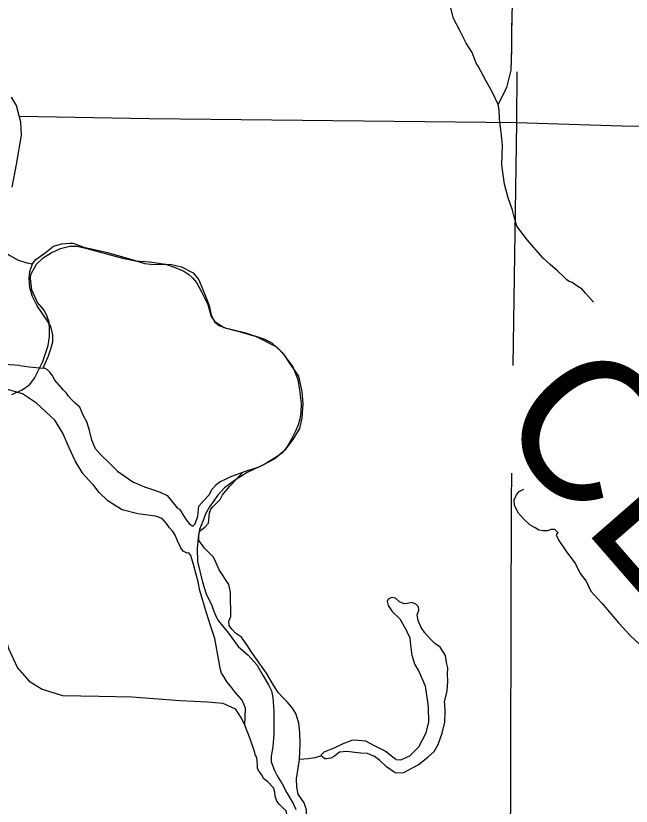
# Model space of a CAD drawing. Extents: x 8749 to 11879, y 13275 to 15339.
# Drawn here: x 10033.6 to 10121.1, y 14094.8 to 14207.1 of the extents above; entities that cross this region are included whole.
import ezdxf

# ---------------------------------------------------------------- set-up
doc = ezdxf.new("R2010")
doc.units = 0
for name, color, linetype in [('Level 2', 7, 'Continuous'), ('Level 35', 7, 'Continuous'), ('Level 43', 7, 'Continuous'), ('Level 5', 7, 'Continuous'), ('Level 9', 7, 'Continuous'), ('R_Draft', 7, 'Continuous')]:
    doc.layers.add(name, color=color, linetype=linetype)

msp = doc.modelspace()

# ---------------------------------------------------------------- linework, layer by layer
at = {"layer": 'Level 2'}
for points in [[(10033.08, 14153.32), (10034.53, 14153.98), (10035.64, 14154.74), (10036.27, 14155.6), (10037.45, 14158.01), (10038.24, 14160.26), (10038.41, 14161.5), (10038.41, 14162.6), (10038.39, 14163.59), (10038.11, 14164.4), (10037.66, 14165.26), (10036.72, 14166.35), (10035.92, 14168.16), (10035.71, 14169.77), (10035.75, 14170.35), (10036.55, 14171.81), (10037.53, 14172.71), (10038.67, 14173.44), (10040, 14174.02), (10041.29, 14174.36), (10042.34, 14174.36), (10043.74, 14174.06), (10045.99, 14173.44), (10048.81, 14172.69), (10050.63, 14172.28), (10052.65, 14172.13), (10054.9, 14171.83), (10056.3, 14171.36), (10057.5, 14170.82), (10058.23, 14170.37), (10058.77, 14169.87), (10059.31, 14169.23), (10059.99, 14167.96), (10060.94, 14166.08), (10061.41, 14164.4), (10061.9, 14163.71), (10063.21, 14162.81), (10064.57, 14162.49), (10066.13, 14162.1), (10068.88, 14161.22), (10070.04, 14160.65), (10071.46, 14159.29), (10073, 14157.21), (10073.73, 14155.43), (10073.99, 14153.92)], [(10033.08, 14153.32), (10034.53, 14153.98), (10035.64, 14154.74), (10036.27, 14155.6), (10037.45, 14158.01), (10038.24, 14160.26), (10038.41, 14161.5), (10038.41, 14162.6), (10038.39, 14163.59), (10038.11, 14164.4), (10037.66, 14165.26), (10036.72, 14166.35), (10035.92, 14168.16), (10035.71, 14169.77), (10035.75, 14170.35), (10036.55, 14171.81), (10037.53, 14172.71), (10038.67, 14173.44), (10040, 14174.02), (10041.29, 14174.36), (10042.34, 14174.36), (10043.74, 14174.06), (10045.99, 14173.44), (10048.81, 14172.69), (10050.63, 14172.28), (10052.65, 14172.13), (10054.9, 14171.83), (10056.3, 14171.36), (10057.5, 14170.82), (10058.23, 14170.37), (10058.77, 14169.87), (10059.31, 14169.23), (10059.99, 14167.96), (10060.94, 14166.08), (10061.41, 14164.4), (10061.9, 14163.71), (10063.21, 14162.81), (10064.57, 14162.49), (10066.13, 14162.1), (10068.88, 14161.22), (10070.04, 14160.65), (10071.46, 14159.29), (10073, 14157.21), (10073.73, 14155.43), (10073.99, 14153.92)], [(10073.99, 14153.92), (10074.21, 14152.04), (10074.14, 14150.77), (10074.01, 14149.78), (10073.78, 14148.97), (10073.43, 14148.17), (10072.92, 14147.12), (10072.45, 14146.29), (10072.02, 14145.64), (10071.46, 14144.98), (10070.79, 14144.5), (10069.05, 14143.39), (10066.54, 14142.21), (10064.72, 14141.09), (10063.3, 14140.02), (10062.31, 14138.97), (10061.77, 14138.19), (10061.17, 14137.36), (10060.62, 14136.33), (10060.29, 14135.38), (10059.76, 14134.14), (10059.56, 14132.91), (10059.41, 14131.43), (10059.48, 14129.59), (10060.19, 14126.62), (10060.7, 14124.97), (10061.5, 14123.32), (10061.77, 14122.52), (10062.1, 14121.71), (10062.42, 14121.17), (10063.88, 14119.37), (10065.25, 14117.5), (10066.65, 14116.24), (10067.89, 14114.9), (10068.8, 14113.34), (10069.57, 14112.03), (10069.98, 14111.19), (10070.17, 14110.25), (10070.34, 14108.25), (10070.32, 14105.05), (10070.17, 14103.23), (10069.94, 14101.92), (10069.96, 14101.12), (10070.43, 14099.86), (10070.81, 14099.12), (10071.52, 14097.97), (10072.18, 14096.7), (10073.09, 14095.18), (10073.46, 14094.35)], [(10073.99, 14153.92), (10074.21, 14152.04), (10074.14, 14150.77), (10074.01, 14149.78), (10073.78, 14148.97), (10073.43, 14148.17), (10072.92, 14147.12), (10072.45, 14146.29), (10072.02, 14145.64), (10071.46, 14144.98), (10070.79, 14144.5), (10069.05, 14143.39), (10066.54, 14142.21), (10064.72, 14141.09), (10063.3, 14140.02), (10062.31, 14138.97), (10061.77, 14138.19), (10061.17, 14137.36), (10060.62, 14136.33), (10060.29, 14135.38), (10059.76, 14134.14), (10059.56, 14132.91), (10059.41, 14131.43), (10059.48, 14129.59), (10060.19, 14126.62), (10060.7, 14124.97), (10061.5, 14123.32), (10061.77, 14122.52), (10062.1, 14121.71), (10062.42, 14121.17), (10063.88, 14119.37), (10065.25, 14117.5), (10066.65, 14116.24), (10067.89, 14114.9), (10068.8, 14113.34), (10069.57, 14112.03), (10069.98, 14111.19), (10070.17, 14110.25), (10070.34, 14108.25), (10070.32, 14105.05), (10070.17, 14103.23), (10069.94, 14101.92), (10069.96, 14101.12), (10070.43, 14099.86), (10070.81, 14099.12), (10071.52, 14097.97), (10072.18, 14096.7), (10073.09, 14095.18), (10073.46, 14094.35)]]:
    msp.add_lwpolyline(points, dxfattribs=at)
at = {"layer": 'Level 35'}
for points in [[(10097.66, 14203.24), (10096.77, 14205), (10095.88, 14206.72), (10095.4, 14208.58), (10095.1, 14210.46), (10094.97, 14213.2)], [(10099.11, 14200.39), (10098.52, 14201.87), (10097.66, 14203.24)], [(10102.2, 14194.49), (10101.42, 14196.22), (10100.45, 14197.9), (10099.39, 14199.93), (10099.11, 14200.39)], [(10033.1, 14182.77), (10033.73, 14185.99), (10034.42, 14190.13), (10034.36, 14192), (10033.73, 14194.34), (10033.02, 14195.53)], [(10102.43, 14192.46), (10102.36, 14193.76), (10102.2, 14194.49)], [(10104.25, 14179.5), (10103.62, 14181.26), (10103.14, 14183.19), (10102.76, 14185.91), (10102.83, 14188.7), (10102.66, 14190.58), (10102.45, 14191.98), (10102.43, 14192.46)], [(10111.61, 14169.99), (10110.65, 14170.89), (10109.61, 14171.78), (10108.62, 14172.67), (10107.27, 14174.19), (10106.39, 14175.21), (10105.78, 14176.05), (10104.89, 14177.22), (10104.43, 14178.74), (10104.25, 14179.5)], [(10030.18, 14174.83), (10031.25, 14174.2), (10032.65, 14173.14), (10033.89, 14172.42), (10035.22, 14171.99), (10036.02, 14171.85)], [(10036.5, 14172.48), (10037.81, 14173.43), (10039, 14174.37), (10040.14, 14174.72), (10041.26, 14174.8), (10041.81, 14174.8)], [(10041.81, 14174.8), (10043.28, 14174.24), (10046.65, 14173.48), (10050.47, 14172.39), (10051.94, 14171.89), (10052.85, 14171.81), (10054.6, 14171.78), (10055.56, 14171.84), (10057.2, 14171.43), (10058.85, 14170.57), (10059.68, 14169.58), (10060.7, 14167.02), (10061.13, 14165.96), (10061.43, 14164.56)], [(10037.51, 14157.04), (10038.29, 14158.78), (10038.6, 14159.79), (10038.9, 14160.8), (10038.88, 14161.79), (10038.62, 14162.98), (10038.09, 14163.82), (10037.46, 14164.7), (10036.65, 14165.92), (10035.99, 14167.21), (10035.64, 14168.45), (10035.54, 14169.82), (10035.64, 14170.78), (10036.02, 14171.85), (10036.5, 14172.48)], [(10115.78, 14166.42), (10115.08, 14167.22), (10114.63, 14167.68), (10114.15, 14168.26), (10113.43, 14168.72), (10112.75, 14169.2), (10112.32, 14169.35), (10111.99, 14169.61), (10111.61, 14169.99)], [(10061.43, 14164.56), (10061.93, 14163.59), (10062.54, 14163.1), (10063.55, 14162.72), (10065.22, 14162.32), (10067.8, 14161.53), (10070.71, 14160.09), (10071.78, 14158.92), (10072.41, 14157.96)], [(10072.41, 14157.96), (10073.85, 14155.9), (10074.31, 14153.69), (10074.46, 14152), (10074.28, 14149.94), (10073.95, 14148.47), (10073.04, 14146.9)], [(10073.04, 14146.9), (10071.88, 14145.38), (10070.46, 14144.14), (10068.18, 14142.95), (10066.23, 14142.34), (10065.88, 14142.21)], [(10110.72, 14133.69), (10110.26, 14134.1), (10109.76, 14134.1), (10109.17, 14133.94), (10108.64, 14133.92), (10108, 14134.02), (10107.5, 14134.35), (10106.74, 14134.76), (10105.8, 14135.62), (10105.11, 14136.46), (10104.55, 14137.55), (10104.48, 14138.31), (10104.81, 14139.05), (10105.21, 14139.51), (10105.57, 14139.69), (10105.89, 14139.85)], [(10110.73, 14133.7), (10110.72, 14133.69), (10110.47, 14133.34), (10110.85, 14132.53), (10111.84, 14131.08), (10113.21, 14129.22), (10113.87, 14127.85), (10114.75, 14126.76), (10115.39, 14125.34), (10116.96, 14123.64), (10119.39, 14120.8)], [(10090.83, 14121.19), (10090.72, 14121.99), (10090.93, 14122.67), (10090.88, 14123.13), (10090.52, 14123.53), (10090.01, 14123.74), (10089.3, 14123.61), (10088.85, 14123.56), (10088.19, 14123.84), (10087.6, 14124.35), (10087.05, 14124.45), (10086.56, 14124.22), (10086.46, 14123.89), (10086.56, 14123.33), (10087.17, 14122.47), (10088.24, 14121.4), (10089.25, 14119.66)], [(10032.17, 14123.43), (10031.92, 14120.97), (10032.09, 14119.01), (10032.61, 14117.23), (10033.87, 14114.45), (10035.52, 14112.58), (10037.39, 14111.45), (10040.26, 14110.54), (10045.47, 14110.45), (10050.12, 14110.36), (10056.98, 14109.84), (10060.89, 14109.62), (10063.06, 14109.45), (10064.84, 14108.62), (10065.66, 14107.32), (10066.2, 14106.33)], [(10094.71, 14116.23), (10093.97, 14117.38), (10093.21, 14117.91), (10092.6, 14118.54), (10091.77, 14119.43), (10091.28, 14120.17), (10090.83, 14121.19)], [(10124.16, 14115.74), (10123.43, 14116.61), (10122.28, 14117.86), (10121.07, 14118.98), (10119.39, 14120.8)], [(10090.39, 14114.99), (10089.99, 14116.23), (10089.81, 14117.73), (10089.71, 14118.7), (10089.25, 14119.66)], [(10094.58, 14109.65), (10094.96, 14111.2), (10095.04, 14112.57), (10095.01, 14113.51), (10095.04, 14114.48), (10094.86, 14115.24), (10094.71, 14116.23)], [(10092.2, 14109.65), (10091.89, 14111.86), (10091.38, 14113.03), (10090.88, 14114.12), (10090.39, 14114.99)], [(10087.61, 14099.56), (10088.82, 14099.61), (10090.85, 14100.66), (10092.22, 14101.75), (10093.11, 14102.56), (10093.7, 14103.58), (10094.25, 14105.18), (10094.64, 14106.75), (10094.69, 14108.25), (10094.64, 14109.32), (10094.58, 14109.65)], [(10087.66, 14101.44), (10088.37, 14101.37), (10089.66, 14101.98), (10090.96, 14103.25), (10092, 14105.23), (10092.35, 14106.78), (10092.3, 14108.81), (10092.2, 14109.65)], [(10087.66, 14101.44), (10086.14, 14102.61), (10084.72, 14103.32), (10083.42, 14104.03), (10082.33, 14104.16), (10081.52, 14104.19), (10080.05, 14103.63), (10078.91, 14103.04)], [(10078.91, 14103.04), (10077.41, 14102.48)], [(10077.08, 14101.95), (10076.14, 14101.65), (10075.18, 14101.52), (10073.99, 14101.45)], [(10077.59, 14101.54), (10077.26, 14101.8), (10077.08, 14101.95), (10077.11, 14102.15), (10077.41, 14102.48)], [(10079.67, 14102.46), (10078.96, 14101.9), (10078.43, 14101.62), (10077.74, 14101.54), (10077.59, 14101.54)], [(10087.42, 14099.62), (10086.34, 14100.4), (10085.33, 14101.32), (10084.62, 14101.87), (10083.63, 14102.28), (10082.71, 14102.36), (10081.85, 14102.41), (10080.68, 14102.56), (10079.67, 14102.46)], [(10087.61, 14099.56), (10087.42, 14099.62)]]:
    msp.add_lwpolyline(points, dxfattribs=at)
at = {"layer": 'Level 43'}
for points in [[(10104.41, 14218.42), (10104.28, 14210.64), (10104.13, 14205.18)], [(10104.16, 14206.32), (10104.13, 14205.18), (10104.11, 14202.61), (10104.1, 14202.36)], [(10104.13, 14205.18), (10104.11, 14202.61), (10104.03, 14199.38), (10103.4, 14196.93), (10102.2, 14194.49)], [(10104.1, 14202.36), (10104.03, 14199.38), (10103.78, 14198.44)], [(10102.92, 14195.96), (10102.2, 14194.49)]]:
    msp.add_lwpolyline(points, dxfattribs=at)
at = {"layer": 'Level 5'}
for points in [[(10104.86, 14199.16), (10104.82, 14191.93)], [(10034.13, 14192.86), (10052.63, 14192.51), (10104.82, 14191.93)], [(10104.82, 14191.93), (10104.33, 14157.4)], [(10104.82, 14191.93), (10119.81, 14191.49), (10132.41, 14191.36)], [(10104.11, 14142.11), (10104.06, 14138.16), (10103.95, 14084.91)]]:
    msp.add_lwpolyline(points, dxfattribs=at)
at = {"layer": 'Level 9'}
for points in [[(10036.5, 14172.48), (10037.81, 14173.43), (10039, 14174.37), (10040.14, 14174.72), (10041.26, 14174.8), (10041.81, 14174.8)], [(10041.81, 14174.8), (10043.28, 14174.24), (10046.65, 14173.48), (10050.47, 14172.39), (10051.94, 14171.89), (10052.85, 14171.81), (10054.6, 14171.78), (10055.56, 14171.84), (10057.2, 14171.43), (10058.85, 14170.57), (10059.68, 14169.58), (10060.7, 14167.02), (10061.13, 14165.96), (10061.43, 14164.56)], [(10037.51, 14157.04), (10038.29, 14158.78), (10038.6, 14159.79), (10038.9, 14160.8), (10038.88, 14161.79), (10038.62, 14162.98), (10038.09, 14163.82), (10037.46, 14164.7), (10036.65, 14165.92), (10035.99, 14167.21), (10035.64, 14168.45), (10035.54, 14169.82), (10035.64, 14170.78), (10036.02, 14171.85), (10036.5, 14172.48)], [(10061.43, 14164.56), (10061.93, 14163.59), (10062.54, 14163.1), (10063.55, 14162.72), (10065.22, 14162.32), (10067.8, 14161.53), (10070.71, 14160.09), (10071.78, 14158.92), (10072.41, 14157.96)], [(10034.2, 14157.4), (10032.71, 14157.52), (10030.4, 14157.7), (10028.78, 14157.78), (10027.72, 14157.8), (10026.88, 14157.68), (10025.92, 14157.4), (10024.81, 14156.79), (10023.87, 14156.36), (10022.81, 14155.72), (10021.95, 14155.27), (10021.21, 14154.69), (10020.33, 14153.47), (10019.16, 14151.85), (10018.61, 14151.19)], [(10034.2, 14157.4), (10032.71, 14157.52), (10030.4, 14157.7), (10028.78, 14157.78), (10027.72, 14157.8), (10026.88, 14157.68), (10025.92, 14157.4), (10024.81, 14156.79), (10023.87, 14156.36), (10022.81, 14155.72), (10021.95, 14155.27), (10021.21, 14154.69), (10020.33, 14153.47), (10019.16, 14151.85), (10018.61, 14151.19)], [(10034.2, 14157.4), (10035.54, 14157.25), (10037.51, 14157.04)], [(10034.2, 14157.4), (10035.54, 14157.25), (10037.51, 14157.04)], [(10042.74, 14151.5), (10042.07, 14152.08), (10041.61, 14152.53), (10041.13, 14153.04), (10040.85, 14153.47), (10040.4, 14153.93), (10039.79, 14154.64), (10039.18, 14155.32), (10038.78, 14156.05), (10038.47, 14156.48), (10038.14, 14156.81), (10037.79, 14156.97), (10037.51, 14157.04)], [(10042.74, 14151.5), (10042.07, 14152.08), (10041.61, 14152.53), (10041.13, 14153.04), (10040.85, 14153.47), (10040.4, 14153.93), (10039.79, 14154.64), (10039.18, 14155.32), (10038.78, 14156.05), (10038.47, 14156.48), (10038.14, 14156.81), (10037.79, 14156.97), (10037.51, 14157.04)], [(10072.41, 14157.96), (10073.85, 14155.9), (10074.31, 14153.69), (10074.46, 14152), (10074.28, 14149.94), (10073.95, 14148.47), (10073.04, 14146.9)], [(10036.57, 14152.06), (10034.6, 14153.37), (10031.97, 14154.13), (10029.84, 14154.43), (10027.44, 14154.1), (10026.14, 14153.9), (10025.31, 14153.5), (10024.73, 14152.89), (10024.32, 14152.18), (10024.09, 14151.57), (10023.66, 14151.19), (10022.83, 14150.96), (10021.84, 14150.63)], [(10036.57, 14152.06), (10034.6, 14153.37), (10031.97, 14154.13), (10029.84, 14154.43), (10027.44, 14154.1), (10026.14, 14153.9), (10025.31, 14153.5), (10024.73, 14152.89), (10024.32, 14152.18), (10024.09, 14151.57), (10023.66, 14151.19), (10022.83, 14150.96), (10021.84, 14150.63)], [(10043.15, 14142.09), (10042.09, 14143.85), (10041.2, 14145.73), (10040.31, 14147.8), (10039.18, 14149.63), (10037.91, 14150.82), (10036.57, 14152.06)], [(10043.15, 14142.09), (10042.09, 14143.85), (10041.2, 14145.73), (10040.31, 14147.8), (10039.18, 14149.63), (10037.91, 14150.82), (10036.57, 14152.06)], [(10048.08, 14142.4), (10046.87, 14143.62), (10045.78, 14144.69), (10044.97, 14145.58), (10044.42, 14146.82), (10044.09, 14148.18), (10043.73, 14149.43), (10043.2, 14150.36), (10042.74, 14151.5)], [(10048.08, 14142.4), (10046.87, 14143.62), (10045.78, 14144.69), (10044.97, 14145.58), (10044.42, 14146.82), (10044.09, 14148.18), (10043.73, 14149.43), (10043.2, 14150.36), (10042.74, 14151.5)], [(10073.04, 14146.9), (10071.88, 14145.38), (10070.46, 14144.14), (10068.18, 14142.95), (10066.23, 14142.34), (10065.88, 14142.21)], [(10048.08, 14142.4), (10050.28, 14140.88), (10051.95, 14140.19), (10052.94, 14139.86), (10054.18, 14139.41), (10055.17, 14138.95), (10056.56, 14137.2), (10056.89, 14137), (10057.85, 14135.5), (10058.28, 14134.97), (10058.79, 14134.59), (10059.14, 14134.92), (10059.52, 14136.01), (10059.65, 14137.43), (10060.36, 14138.24), (10061.14, 14139.03), (10061.55, 14139.86)], [(10048.08, 14142.4), (10050.28, 14140.88), (10051.95, 14140.19), (10052.94, 14139.86), (10054.18, 14139.41), (10055.17, 14138.95), (10056.56, 14137.2), (10056.89, 14137), (10057.85, 14135.5), (10058.28, 14134.97), (10058.79, 14134.59), (10059.14, 14134.92), (10059.52, 14136.01), (10059.65, 14137.43), (10060.36, 14138.24), (10061.14, 14139.03), (10061.55, 14139.86)], [(10053.5, 14136.02), (10051, 14136.34), (10048.74, 14136.92), (10047.91, 14137.43), (10046.74, 14138.19), (10045.5, 14139.36), (10044.74, 14140.39), (10043.98, 14141.18), (10043.15, 14142.09)], [(10053.5, 14136.02), (10051, 14136.34), (10048.74, 14136.92), (10047.91, 14137.43), (10046.74, 14138.19), (10045.5, 14139.36), (10044.74, 14140.39), (10043.98, 14141.18), (10043.15, 14142.09)], [(10065.88, 14142.21), (10064.31, 14141.63), (10062.71, 14140.87), (10062.05, 14140.42), (10061.55, 14139.86)], [(10065.88, 14142.21), (10064.31, 14141.63), (10062.71, 14140.87), (10062.05, 14140.42), (10061.55, 14139.86)], [(10061.67, 14137.33), (10062.69, 14138.39), (10063.01, 14139.05), (10064.05, 14140.29), (10065.01, 14141.28), (10065.88, 14142.21)], [(10061.67, 14137.33), (10062.69, 14138.39), (10063.01, 14139.05), (10064.05, 14140.29), (10065.01, 14141.28), (10065.88, 14142.21)], [(10059.67, 14132.55), (10059.65, 14133.3), (10059.77, 14133.88), (10060.51, 14134.44), (10061.01, 14135.02), (10061.12, 14135.94), (10061.17, 14136.49), (10061.34, 14137.02), (10061.67, 14137.33)], [(10059.67, 14132.55), (10059.65, 14133.3), (10059.77, 14133.88), (10060.51, 14134.44), (10061.01, 14135.02), (10061.12, 14135.94), (10061.17, 14136.49), (10061.34, 14137.02), (10061.67, 14137.33)], [(10058.23, 14130.78), (10057.98, 14130.75), (10057.45, 14131.06), (10057.09, 14131.49), (10056.64, 14132.5), (10056.31, 14133.29), (10055.98, 14133.84), (10055.5, 14134.37), (10055.04, 14134.96), (10054.43, 14135.67), (10053.5, 14136.02)], [(10058.23, 14130.78), (10057.98, 14130.75), (10057.45, 14131.06), (10057.09, 14131.49), (10056.64, 14132.5), (10056.31, 14133.29), (10055.98, 14133.84), (10055.5, 14134.37), (10055.04, 14134.96), (10054.43, 14135.67), (10053.5, 14136.02)], [(10063.9, 14126.31), (10062.55, 14128.4), (10062.07, 14129.49), (10061.72, 14130.17), (10061.09, 14130.83), (10060.48, 14131.46), (10060, 14132.15), (10059.67, 14132.55)], [(10063.9, 14126.31), (10062.55, 14128.4), (10062.07, 14129.49), (10061.72, 14130.17), (10061.09, 14130.83), (10060.48, 14131.46), (10060, 14132.15), (10059.67, 14132.55)], [(10059.82, 14125.44), (10059.54, 14126.67), (10058.88, 14129.13), (10058.5, 14130.42), (10058.23, 14130.78)], [(10059.82, 14125.44), (10059.54, 14126.67), (10058.88, 14129.13), (10058.5, 14130.42), (10058.23, 14130.78)], [(10062.55, 14115.21), (10061.95, 14118.65), (10061.34, 14120.33), (10060.71, 14122.43), (10059.82, 14125.44)], [(10062.55, 14115.21), (10061.95, 14118.65), (10061.34, 14120.33), (10060.71, 14122.43), (10059.82, 14125.44)], [(10064.22, 14121.75), (10064.2, 14122.86), (10064.17, 14123.95), (10064.15, 14124.63), (10064.15, 14125.17), (10063.9, 14126.31)], [(10064.22, 14121.75), (10064.2, 14122.86), (10064.17, 14123.95), (10064.15, 14124.63), (10064.15, 14125.17), (10063.9, 14126.31)], [(10069.26, 14113.68), (10067.29, 14116.51), (10066.6, 14117.57), (10066.15, 14118.18), (10065.72, 14118.81), (10064.88, 14119.39), (10064.33, 14119.95), (10063.97, 14120.46), (10063.92, 14121.07), (10064.22, 14121.75)], [(10069.26, 14113.68), (10067.29, 14116.51), (10066.6, 14117.57), (10066.15, 14118.18), (10065.72, 14118.81), (10064.88, 14119.39), (10064.33, 14119.95), (10063.97, 14120.46), (10063.92, 14121.07), (10064.22, 14121.75)], [(10067.62, 14102.43), (10066.96, 14104.36), (10066.2, 14106.33), (10066.3, 14108.71), (10065.82, 14109.89), (10064.76, 14111.06), (10064.22, 14111.79), (10063.67, 14112.43), (10063.26, 14113.14), (10062.88, 14113.72), (10062.71, 14114.43), (10062.55, 14115.21)], [(10067.62, 14102.43), (10066.96, 14104.36), (10066.2, 14106.33), (10066.3, 14108.71), (10065.82, 14109.89), (10064.76, 14111.06), (10064.22, 14111.79), (10063.67, 14112.43), (10063.26, 14113.14), (10062.88, 14113.72), (10062.71, 14114.43), (10062.55, 14115.21)], [(10073.89, 14106.58), (10073.44, 14107.98), (10072.96, 14108.74), (10072.27, 14109.6), (10071.54, 14110.28), (10070.96, 14110.94), (10070.27, 14112.01), (10069.26, 14113.68)], [(10073.89, 14106.58), (10073.44, 14107.98), (10072.96, 14108.74), (10072.27, 14109.6), (10071.54, 14110.28), (10070.96, 14110.94), (10070.27, 14112.01), (10069.26, 14113.68)], [(10073.72, 14099.9), (10073.99, 14101.45), (10074.07, 14103.65), (10074.02, 14105.33), (10073.89, 14106.58)], [(10073.72, 14099.9), (10073.99, 14101.45), (10074.07, 14103.65), (10074.02, 14105.33), (10073.89, 14106.58)], [(10070.3, 14097.36), (10069.46, 14098.26), (10068.91, 14098.71), (10068.55, 14099.3), (10068.22, 14099.73), (10068.02, 14100.16), (10068, 14100.74), (10067.97, 14101.12), (10067.97, 14101.35), (10067.92, 14101.6), (10067.92, 14101.63), (10067.79, 14101.93), (10067.67, 14102.11), (10067.62, 14102.43)], [(10070.3, 14097.36), (10069.46, 14098.26), (10068.91, 14098.71), (10068.55, 14099.3), (10068.22, 14099.73), (10068.02, 14100.16), (10068, 14100.74), (10067.97, 14101.12), (10067.97, 14101.35), (10067.92, 14101.6), (10067.92, 14101.63), (10067.79, 14101.93), (10067.67, 14102.11), (10067.62, 14102.43)], [(10075.03, 14091.54), (10074.96, 14092.89), (10074.98, 14094.3), (10074.63, 14095.29), (10073.79, 14096.53), (10073.59, 14097.5), (10073.56, 14098.69), (10073.72, 14099.9)], [(10075.03, 14091.54), (10074.96, 14092.89), (10074.98, 14094.3), (10074.63, 14095.29), (10073.79, 14096.53), (10073.59, 14097.5), (10073.56, 14098.69), (10073.72, 14099.9)], [(10072.05, 14086.13), (10071.89, 14087.07), (10071.84, 14088.14), (10072, 14090.24), (10072.25, 14091.84), (10072.25, 14093.26), (10072.07, 14094.12), (10071.51, 14094.67), (10071.06, 14095.11), (10070.75, 14095.51), (10070.53, 14096.25), (10070.45, 14096.8), (10070.35, 14097.13), (10070.3, 14097.36)], [(10072.05, 14086.13), (10071.89, 14087.07), (10071.84, 14088.14), (10072, 14090.24), (10072.25, 14091.84), (10072.25, 14093.26), (10072.07, 14094.12), (10071.51, 14094.67), (10071.06, 14095.11), (10070.75, 14095.51), (10070.53, 14096.25), (10070.45, 14096.8), (10070.35, 14097.13), (10070.3, 14097.36)]]:
    msp.add_lwpolyline(points, dxfattribs=at)

# ---------------------------------------------------------------- texts
at = {"layer": 'R_Draft'}
msp.add_text('CLARK COUNTY', height=20.2145, rotation=311.0766, dxfattribs=at).set_placement((10101.23, 14149.26))

doc.saveas('drawing.dxf')
